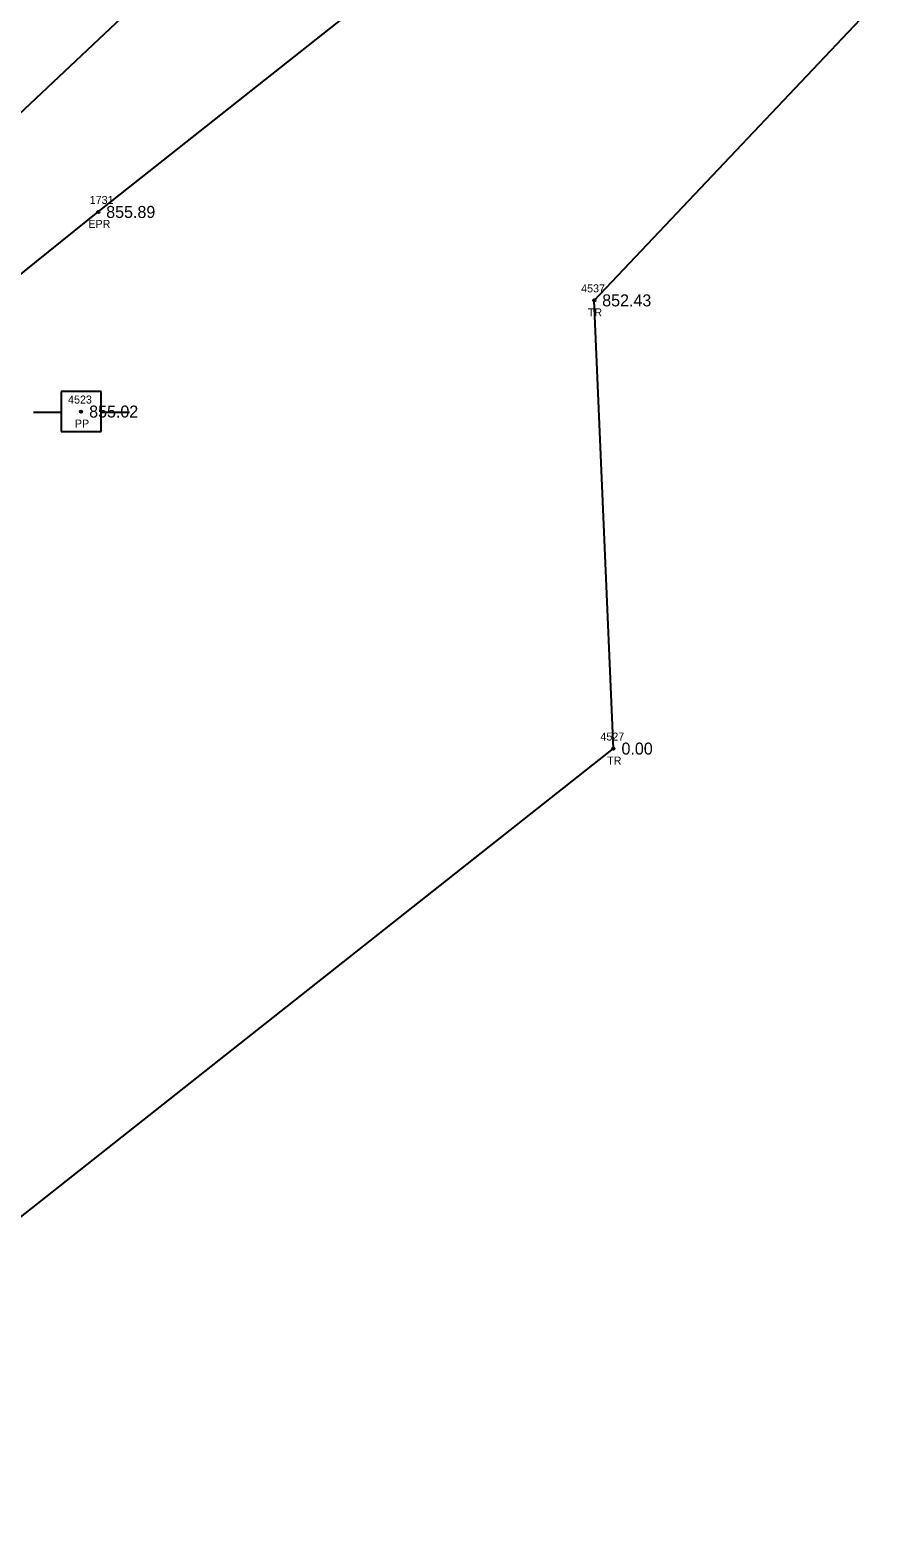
# Model space of a CAD drawing. Extents: x 1622501 to 1626664, y 1117816 to 1121579.
# Drawn here: x 1625095.7 to 1625203.2, y 1120119 to 1120306.8 of the extents above; entities that cross this region are included whole.
import ezdxf

# ---------------------------------------------------------------- set-up
doc = ezdxf.new("R2010")
doc.units = 0
for name, color, linetype in [('RD_EX_Road', 7, 'Continuous'), ('RD_EX_Road_txCode', 7, 'Continuous'), ('RD_EX_TX_Road_ELEV', 7, 'Continuous'), ('RD_EX_TX_VEG_ELEV', 7, 'Continuous'), ('RD_EX_UT', 7, 'Continuous'), ('RD_EX_UT_txCode', 7, 'Continuous'), ('RD_EX_VEG', 7, 'Continuous'), ('RD_EX_VEG_txCode', 7, 'Continuous'), ('RD_HC_Cl', 7, 'Continuous'), ('RD_HC_Survey_ELEV', 7, 'Continuous'), ('RD_SMD_Locator', 7, 'Continuous')]:
    doc.layers.add(name, color=color, linetype=linetype)

msp = doc.modelspace()

# ---------------------------------------------------------------- linework, layer by layer
at = {"layer": 'RD_EX_Road'}
msp.add_lwpolyline([(1624481.69, 1119706.57), (1624518.07, 1119740.62), (1624554.52, 1119774.63), (1624590.99, 1119808.78), (1624627.13, 1119843.17), (1624664.12, 1119876.78), (1624700.28, 1119911.28), (1624736.97, 1119945.68), (1624773.63, 1119979.8), (1624810.11, 1120014.45), (1624846.42, 1120048.91), (1624882.77, 1120083.19), (1624919.14, 1120117.14), (1624955.41, 1120151.75), (1624991.66, 1120186.11), (1625027.75, 1120220.09), (1625065.42, 1120252.96), (1625104.19, 1120284.12), (1625143.2, 1120315.04), (1625181.69, 1120345.9), (1625220.31, 1120377.13)], dxfattribs=at)
at = {"layer": 'RD_EX_UT'}
for p, q in [((1625104.55, 1120261.69), (1625099.55, 1120261.69)), ((1625099.55, 1120261.69), (1625099.55, 1120256.69)), ((1625104.55, 1120256.69), (1625104.55, 1120261.69)), ((1625096.12, 1120259.12), (1625099.59, 1120259.12)), ((1625104.48, 1120259.12), (1625108.12, 1120259.12)), ((1625099.55, 1120256.69), (1625104.55, 1120256.69))]:
    msp.add_line(p, q, dxfattribs=at)
at = {"layer": 'RD_EX_VEG'}
msp.add_lwpolyline([(1624512.21, 1119665.08), (1624623.15, 1119770.79), (1624648.99, 1119820.53), (1624692.77, 1119846.8), (1624723.16, 1119887.22), (1624826.69, 1119986.15), (1624990.88, 1120115.75), (1625041.88, 1120148.03), (1625088.84, 1120154.11), (1625168.57, 1120217.07), (1625166.16, 1120273.07), (1625241.55, 1120352.71), (1625279.72, 1120390.08), (1625351.21, 1120453.55), (1625384.83, 1120487.36), (1625414.17, 1120498.18), (1625443.21, 1120451.74)], dxfattribs=at)
at = {"layer": 'RD_HC_Cl'}
msp.add_line((1624870.49, 1120085.68), (1625124.67, 1120324.94), dxfattribs=at)
at = {"layer": 'RD_SMD_Locator'}
for centre in [(1625104.19, 1120284.12), (1625166.16, 1120273.07), (1625102.06, 1120259.18), (1625168.57, 1120217.07)]:
    msp.add_circle(centre, 0.15, dxfattribs=at)

# ---------------------------------------------------------------- texts
at = {"layer": 'RD_EX_Road_txCode'}
for s, p in [('1731', (1625103.13, 1120285.12)), ('EPR', (1625102.96, 1120282.12))]:
    msp.add_text(s, height=1, dxfattribs=at).set_placement(p)
at = {"layer": 'RD_EX_TX_Road_ELEV'}
msp.add_text('855.89', height=1.5, dxfattribs=at).set_placement((1625105.19, 1120283.37))
at = {"layer": 'RD_EX_TX_VEG_ELEV'}
for s, p in [('852.43', (1625167.16, 1120272.32)), ('0.00', (1625169.57, 1120216.32))]:
    msp.add_text(s, height=1.5, dxfattribs=at).set_placement(p)
at = {"layer": 'RD_EX_UT_txCode'}
for s, p in [('4523', (1625100.43, 1120260.18)), ('PP', (1625101.28, 1120257.18))]:
    msp.add_text(s, height=1, dxfattribs=at).set_placement(p)
at = {"layer": 'RD_EX_VEG_txCode'}
for s, p in [('4537', (1625164.53, 1120274.07)), ('TR', (1625165.36, 1120271.07)), ('4527', (1625166.94, 1120218.07)), ('TR', (1625167.78, 1120215.07))]:
    msp.add_text(s, height=1, dxfattribs=at).set_placement(p)
at = {"layer": 'RD_HC_Survey_ELEV'}
msp.add_text('855.02', height=1.5, dxfattribs=at).set_placement((1625103.06, 1120258.43))

doc.saveas('drawing.dxf')
